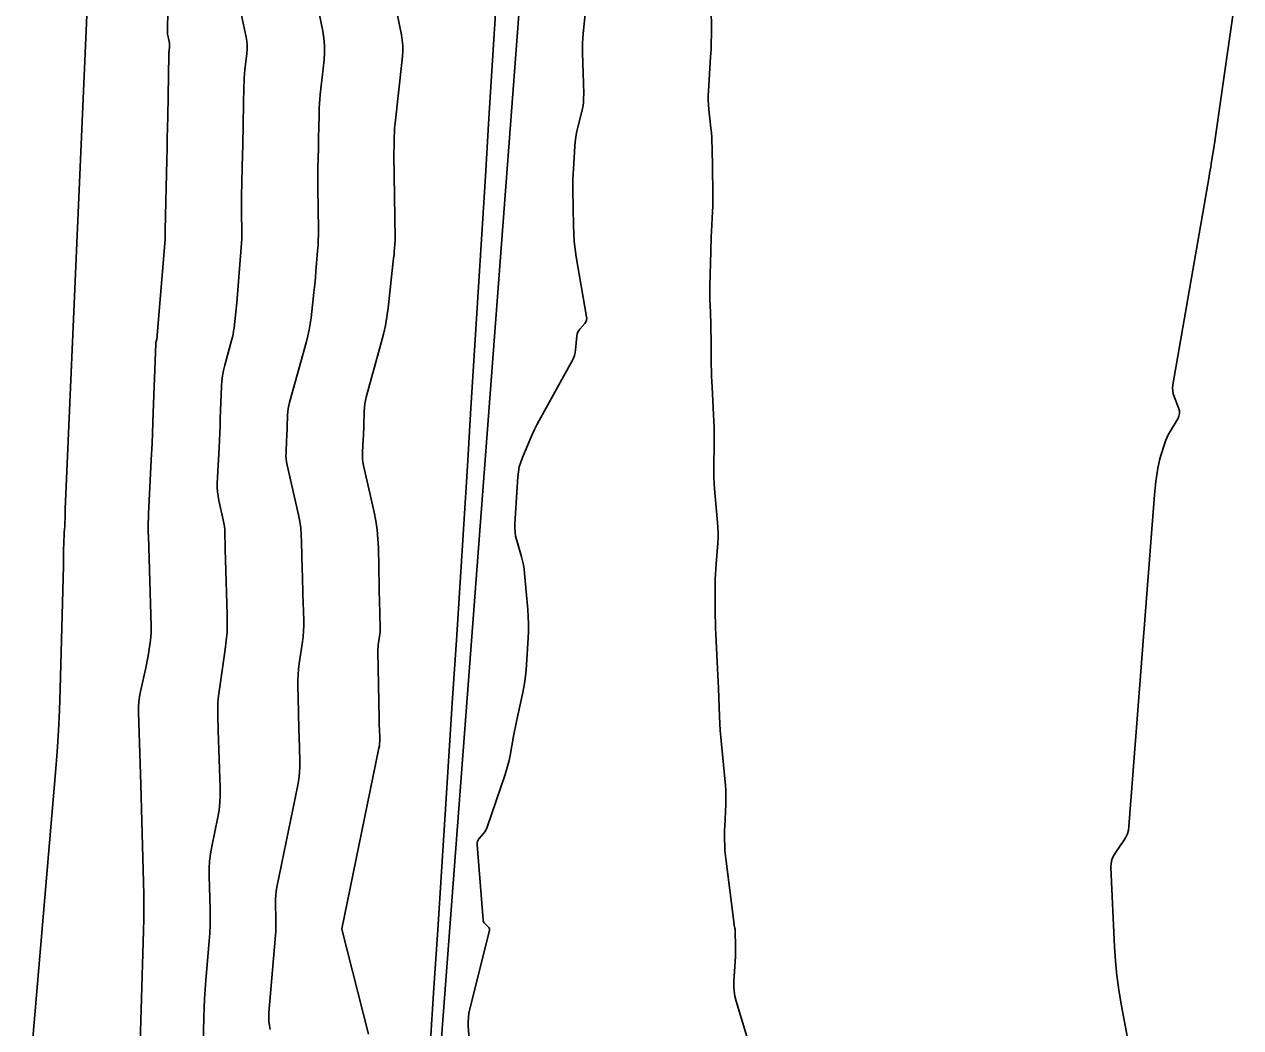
# Model space of a CAD drawing. Extents: x 1768942 to 1774819, y 723037 to 732099.
# Drawn here: x 1770543.4 to 1770605.3, y 730719.9 to 730771 of the extents above; entities that cross this region are included whole.
import ezdxf

# ---------------------------------------------------------------- set-up
doc = ezdxf.new("R2010")
doc.units = 0
doc.layers.add('R_Contours', color=7, linetype='Continuous')
doc.layers.add('R_Horz Alg', color=7, linetype='Continuous')

msp = doc.modelspace()

# ---------------------------------------------------------------- linework, layer by layer
at = {"layer": 'R_Contours'}
for points in [[(1770547.165, 730784.62), (1770545.496, 730746.296), (1770545.494, 730746.251), (1770545.492, 730746.207), (1770545.491, 730746.163), (1770545.49, 730746.118), (1770545.482, 730745.852), (1770545.475, 730745.611), (1770545.473, 730745.57), (1770545.471, 730745.53), (1770545.469, 730745.49), (1770545.466, 730745.45), (1770545.449, 730745.246), (1770545.447, 730745.215), (1770545.445, 730745.185), (1770545.443, 730745.154), (1770545.441, 730745.123), (1770545.435, 730744.993), (1770545.434, 730744.966), (1770545.433, 730744.939), (1770545.431, 730744.912), (1770545.43, 730744.886), (1770545.423, 730744.778), (1770545.422, 730744.751), (1770545.421, 730744.724), (1770545.421, 730744.698), (1770545.422, 730744.671), (1770545.428, 730744.507), (1770545.428, 730744.49), (1770545.427, 730744.473), (1770545.425, 730744.455), (1770545.422, 730744.438), (1770545.406, 730744.37), (1770545.403, 730744.353), (1770545.401, 730744.336), (1770545.4, 730744.318), (1770545.4, 730744.301), (1770545.406, 730744.1), (1770545.41, 730743.939), (1770545.411, 730743.912), (1770545.411, 730743.885), (1770545.411, 730743.859), (1770545.41, 730743.832), (1770545.403, 730743.604), (1770545.402, 730743.557), (1770545.4, 730743.511), (1770545.399, 730743.464), (1770545.398, 730743.417), (1770545.23, 730737.136), (1770545.194, 730736.074), (1770545.142, 730735.013), (1770545.075, 730733.953), (1770544.992, 730732.894), (1770543.411, 730714.394)], [(1770555.931, 730719.805), (1770555.886, 730720.016), (1770555.86, 730720.229), (1770555.851, 730720.443), (1770555.86, 730720.659), (1770556.19, 730724.621), (1770556.204, 730724.824), (1770556.213, 730725.027), (1770556.216, 730725.23), (1770556.213, 730725.433), (1770556.192, 730726.247), (1770556.192, 730726.45), (1770556.204, 730726.652), (1770556.228, 730726.853), (1770556.263, 730727.053), (1770557.335, 730732.258), (1770557.388, 730732.564), (1770557.423, 730732.872), (1770557.44, 730733.181), (1770557.438, 730733.491), (1770557.393, 730734.737), (1770557.383, 730735.048), (1770557.374, 730735.36), (1770557.366, 730735.671), (1770557.36, 730735.983), (1770557.336, 730737.329), (1770557.337, 730737.608), (1770557.349, 730737.886), (1770557.373, 730738.164), (1770557.407, 730738.441), (1770557.568, 730739.546), (1770557.602, 730739.823), (1770557.624, 730740.1), (1770557.634, 730740.379), (1770557.631, 730740.657), (1770557.588, 730741.97), (1770557.579, 730742.282), (1770557.57, 730742.594), (1770557.562, 730742.906), (1770557.555, 730743.218), (1770557.524, 730744.656), (1770557.508, 730744.998), (1770557.475, 730745.339), (1770557.425, 730745.677), (1770557.358, 730746.014), (1770556.785, 730748.55), (1770556.755, 730748.708), (1770556.735, 730748.867), (1770556.727, 730749.026), (1770556.729, 730749.187), (1770556.761, 730749.836), (1770556.769, 730749.995), (1770556.776, 730750.154), (1770556.782, 730750.313), (1770556.788, 730750.472), (1770556.811, 730751.108), (1770556.822, 730751.266), (1770556.841, 730751.423), (1770556.87, 730751.579), (1770556.908, 730751.733), (1770557.769, 730754.838), (1770557.846, 730755.134), (1770557.91, 730755.434), (1770557.962, 730755.735), (1770558.003, 730756.039), (1770558.15, 730757.34), (1770558.178, 730757.605), (1770558.205, 730757.87), (1770558.23, 730758.135), (1770558.253, 730758.4), (1770558.34, 730759.462), (1770558.359, 730759.728), (1770558.371, 730759.994), (1770558.377, 730760.26), (1770558.377, 730760.526), (1770558.349, 730762.658), (1770558.347, 730762.906), (1770558.347, 730763.154), (1770558.349, 730763.402), (1770558.353, 730763.65), (1770558.376, 730764.682), (1770558.38, 730764.91), (1770558.385, 730765.137), (1770558.39, 730765.365), (1770558.394, 730765.592), (1770558.411, 730766.502), (1770558.418, 730766.73), (1770558.43, 730766.957), (1770558.448, 730767.183), (1770558.47, 730767.41), (1770558.663, 730769.175), (1770558.689, 730769.544), (1770558.687, 730769.911), (1770558.655, 730770.277), (1770558.595, 730770.642), (1770557.902, 730774.031)], [(1770605.316, 730774.185), (1770604.019, 730765.163), (1770603.995, 730765.002), (1770603.971, 730764.841), (1770603.946, 730764.681), (1770603.921, 730764.52), (1770603.818, 730763.878), (1770603.792, 730763.717), (1770603.765, 730763.557), (1770603.738, 730763.397), (1770603.711, 730763.237), (1770601.869, 730752.632), (1770601.853, 730752.48), (1770601.857, 730752.33), (1770601.883, 730752.182), (1770601.93, 730752.036), (1770602.158, 730751.457), (1770602.199, 730751.314), (1770602.204, 730751.173), (1770602.176, 730751.035), (1770602.113, 730750.9), (1770601.73, 730750.259), (1770601.649, 730750.115), (1770601.577, 730749.967), (1770601.513, 730749.815), (1770601.457, 730749.659), (1770601.252, 730749.028), (1770601.204, 730748.87), (1770601.163, 730748.71), (1770601.129, 730748.548), (1770601.103, 730748.385), (1770601.006, 730747.706), (1770600.983, 730747.538), (1770600.963, 730747.37), (1770600.946, 730747.202), (1770600.932, 730747.033), (1770599.632, 730730.147), (1770599.604, 730729.955), (1770599.553, 730729.771), (1770599.476, 730729.597), (1770599.375, 730729.431), (1770598.923, 730728.784), (1770598.826, 730728.618), (1770598.758, 730728.443), (1770598.721, 730728.259), (1770598.715, 730728.067), (1770598.899, 730724.028), (1770598.946, 730723.291), (1770599.018, 730722.556), (1770599.116, 730721.825), (1770599.24, 730721.097), (1770600.746, 730713.08)], [(1770549.283, 730718.549), (1770549.472, 730724.829), (1770549.487, 730725.45), (1770549.492, 730726.071), (1770549.488, 730726.692), (1770549.475, 730727.313), (1770549.404, 730729.797), (1770549.386, 730730.418), (1770549.368, 730731.039), (1770549.35, 730731.66), (1770549.332, 730732.281), (1770549.225, 730735.973), (1770549.226, 730736.238), (1770549.243, 730736.501), (1770549.277, 730736.763), (1770549.327, 730737.022), (1770549.599, 730738.228), (1770549.636, 730738.403), (1770549.671, 730738.578), (1770549.701, 730738.754), (1770549.729, 730738.931), (1770549.832, 730739.638), (1770549.854, 730739.815), (1770549.868, 730739.992), (1770549.874, 730740.17), (1770549.872, 730740.349), (1770549.724, 730744.932), (1770549.722, 730744.989), (1770549.72, 730745.047), (1770549.718, 730745.105), (1770549.716, 730745.163), (1770549.707, 730745.394), (1770549.705, 730745.452), (1770549.705, 730745.509), (1770549.707, 730745.566), (1770549.709, 730745.624), (1770549.723, 730745.852), (1770549.726, 730745.91), (1770549.73, 730745.967), (1770549.733, 730746.024), (1770549.736, 730746.081), (1770549.885, 730749.122), (1770549.91, 730749.647), (1770549.933, 730750.173), (1770549.955, 730750.699), (1770549.975, 730751.225), (1770550.1, 730754.727), (1770550.102, 730754.754), (1770550.106, 730754.781), (1770550.11, 730754.807), (1770550.117, 730754.833), (1770550.152, 730754.959), (1770550.156, 730754.974), (1770550.159, 730754.99), (1770550.162, 730755.006), (1770550.164, 730755.021), (1770550.171, 730755.085), (1770550.173, 730755.101), (1770550.174, 730755.117), (1770550.176, 730755.133), (1770550.177, 730755.149), (1770550.58, 730760.048), (1770550.583, 730760.086), (1770550.584, 730760.125), (1770550.585, 730760.163), (1770550.585, 730760.202), (1770550.583, 730760.356), (1770550.583, 730760.394), (1770550.583, 730760.433), (1770550.583, 730760.472), (1770550.584, 730760.51), (1770550.662, 730764.097), (1770550.674, 730764.643), (1770550.685, 730765.188), (1770550.696, 730765.734), (1770550.706, 730766.28), (1770550.767, 730769.458), (1770550.769, 730769.506), (1770550.771, 730769.554), (1770550.775, 730769.601), (1770550.779, 730769.649), (1770550.8, 730769.839), (1770550.803, 730769.886), (1770550.803, 730769.933), (1770550.799, 730769.98), (1770550.791, 730770.027), (1770550.725, 730770.351), (1770550.713, 730770.421), (1770550.704, 730770.491), (1770550.699, 730770.562), (1770550.699, 730770.633), (1770550.746, 730773.906)], [(1770580.453, 730718.562), (1770579.641, 730721.26), (1770579.578, 730721.507), (1770579.538, 730721.757), (1770579.519, 730722.01), (1770579.523, 730722.264), (1770579.598, 730723.533), (1770579.605, 730723.668), (1770579.609, 730723.802), (1770579.61, 730723.937), (1770579.608, 730724.072), (1770579.592, 730724.795), (1770579.591, 730724.838), (1770579.587, 730724.88), (1770579.582, 730724.922), (1770579.575, 730724.963), (1770579.544, 730725.13), (1770579.536, 730725.172), (1770579.529, 730725.214), (1770579.523, 730725.256), (1770579.517, 730725.298), (1770579.107, 730728.52), (1770579.092, 730728.654), (1770579.08, 730728.788), (1770579.071, 730728.922), (1770579.066, 730729.056), (1770579.052, 730729.594), (1770579.05, 730729.729), (1770579.05, 730729.863), (1770579.053, 730729.998), (1770579.058, 730730.132), (1770579.112, 730731.287), (1770579.119, 730731.525), (1770579.117, 730731.762), (1770579.108, 730731.999), (1770579.089, 730732.235), (1770578.889, 730734.337), (1770578.858, 730734.688), (1770578.832, 730735.04), (1770578.811, 730735.392), (1770578.795, 730735.744), (1770578.741, 730737.185), (1770578.728, 730737.522), (1770578.713, 730737.859), (1770578.698, 730738.195), (1770578.681, 730738.532), (1770578.609, 730739.94), (1770578.595, 730740.246), (1770578.585, 730740.552), (1770578.579, 730740.858), (1770578.577, 730741.164), (1770578.575, 730742.475), (1770578.577, 730742.738), (1770578.585, 730743.001), (1770578.598, 730743.264), (1770578.616, 730743.527), (1770578.7, 730744.577), (1770578.716, 730744.84), (1770578.72, 730745.102), (1770578.713, 730745.364), (1770578.694, 730745.627), (1770578.538, 730747.334), (1770578.516, 730747.619), (1770578.502, 730747.904), (1770578.497, 730748.19), (1770578.499, 730748.476), (1770578.525, 730749.62), (1770578.528, 730749.906), (1770578.526, 730750.192), (1770578.519, 730750.478), (1770578.506, 730750.764), (1770578.411, 730752.521), (1770578.397, 730752.801), (1770578.387, 730753.081), (1770578.379, 730753.361), (1770578.375, 730753.641), (1770578.366, 730754.856), (1770578.363, 730755.089), (1770578.358, 730755.321), (1770578.353, 730755.554), (1770578.345, 730755.787), (1770578.312, 730756.718), (1770578.305, 730756.95), (1770578.302, 730757.183), (1770578.303, 730757.416), (1770578.307, 730757.649), (1770578.349, 730759.421), (1770578.356, 730759.676), (1770578.364, 730759.93), (1770578.374, 730760.185), (1770578.386, 730760.439), (1770578.437, 730761.457), (1770578.448, 730761.711), (1770578.454, 730761.965), (1770578.456, 730762.22), (1770578.454, 730762.475), (1770578.414, 730764.757), (1770578.407, 730764.995), (1770578.395, 730765.231), (1770578.377, 730765.468), (1770578.354, 730765.704), (1770578.251, 730766.647), (1770578.23, 730766.883), (1770578.219, 730767.119), (1770578.219, 730767.356), (1770578.229, 730767.592), (1770578.34, 730769.329), (1770578.36, 730769.698), (1770578.372, 730770.066), (1770578.377, 730770.435), (1770578.376, 730770.804), (1770578.348, 730772.653)], [(1770552.484, 730717.532), (1770552.551, 730720.438), (1770552.565, 730720.908), (1770552.587, 730721.378), (1770552.615, 730721.847), (1770552.651, 730722.316), (1770552.817, 730724.315), (1770552.846, 730724.721), (1770552.863, 730725.128), (1770552.869, 730725.534), (1770552.863, 730725.941), (1770552.819, 730727.625), (1770552.819, 730728.003), (1770552.842, 730728.38), (1770552.886, 730728.755), (1770552.951, 730729.127), (1770553.258, 730730.615), (1770553.323, 730730.987), (1770553.366, 730731.362), (1770553.386, 730731.739), (1770553.384, 730732.117), (1770553.278, 730735.04), (1770553.274, 730735.185), (1770553.269, 730735.329), (1770553.266, 730735.474), (1770553.263, 730735.619), (1770553.253, 730736.199), (1770553.253, 730736.344), (1770553.259, 730736.488), (1770553.272, 730736.632), (1770553.29, 730736.776), (1770553.637, 730739.156), (1770553.691, 730739.601), (1770553.727, 730740.048), (1770553.742, 730740.495), (1770553.737, 730740.943), (1770553.647, 730743.716), (1770553.642, 730743.887), (1770553.637, 730744.058), (1770553.633, 730744.23), (1770553.629, 730744.401), (1770553.614, 730745.086), (1770553.607, 730745.257), (1770553.59, 730745.427), (1770553.565, 730745.595), (1770553.532, 730745.763), (1770553.31, 730746.745), (1770553.268, 730746.965), (1770553.241, 730747.187), (1770553.229, 730747.41), (1770553.232, 730747.634), (1770553.321, 730749.429), (1770553.338, 730749.796), (1770553.355, 730750.164), (1770553.37, 730750.531), (1770553.383, 730750.899), (1770553.443, 730752.558), (1770553.461, 730752.829), (1770553.494, 730753.099), (1770553.544, 730753.366), (1770553.609, 730753.63), (1770553.961, 730754.898), (1770554.001, 730755.054), (1770554.034, 730755.212), (1770554.062, 730755.37), (1770554.083, 730755.53), (1770554.156, 730756.172), (1770554.173, 730756.333), (1770554.19, 730756.493), (1770554.205, 730756.654), (1770554.218, 730756.815), (1770554.45, 730759.627), (1770554.465, 730759.843), (1770554.475, 730760.059), (1770554.48, 730760.276), (1770554.479, 730760.493), (1770554.468, 730761.36), (1770554.466, 730761.577), (1770554.466, 730761.794), (1770554.468, 730762.01), (1770554.472, 730762.227), (1770554.519, 730764.389), (1770554.527, 730764.776), (1770554.535, 730765.163), (1770554.543, 730765.549), (1770554.55, 730765.936), (1770554.587, 730767.836), (1770554.593, 730768.046), (1770554.604, 730768.255), (1770554.62, 730768.464), (1770554.64, 730768.673), (1770554.732, 730769.507), (1770554.746, 730769.715), (1770554.745, 730769.922), (1770554.727, 730770.129), (1770554.693, 730770.335), (1770554.402, 730771.758)], [(1770560.93, 730719.569), (1770559.566, 730724.921), (1770559.565, 730724.927), (1770559.565, 730724.931), (1770559.566, 730724.938), (1770561.459, 730734.131), (1770561.481, 730734.255), (1770561.495, 730734.38), (1770561.501, 730734.505), (1770561.501, 730734.631), (1770561.483, 730735.137), (1770561.478, 730735.263), (1770561.475, 730735.39), (1770561.472, 730735.516), (1770561.469, 730735.642), (1770561.409, 730739.068), (1770561.41, 730739.178), (1770561.414, 730739.287), (1770561.423, 730739.395), (1770561.437, 730739.504), (1770561.5, 730739.936), (1770561.513, 730740.045), (1770561.522, 730740.153), (1770561.526, 730740.262), (1770561.525, 730740.371), (1770561.508, 730740.885), (1770561.504, 730741.008), (1770561.501, 730741.13), (1770561.498, 730741.252), (1770561.495, 730741.374), (1770561.432, 730744.334), (1770561.41, 730744.795), (1770561.366, 730745.252), (1770561.299, 730745.707), (1770561.208, 730746.158), (1770560.672, 730748.53), (1770560.641, 730748.696), (1770560.622, 730748.862), (1770560.614, 730749.03), (1770560.619, 730749.198), (1770560.663, 730749.874), (1770560.673, 730750.043), (1770560.681, 730750.212), (1770560.687, 730750.381), (1770560.691, 730750.55), (1770560.706, 730751.299), (1770560.716, 730751.479), (1770560.736, 730751.658), (1770560.768, 730751.835), (1770560.811, 730752.011), (1770561.578, 730754.777), (1770561.691, 730755.215), (1770561.785, 730755.656), (1770561.862, 730756.1), (1770561.922, 730756.548), (1770562.208, 730759.075), (1770562.217, 730759.16), (1770562.226, 730759.246), (1770562.234, 730759.331), (1770562.241, 730759.416), (1770562.269, 730759.757), (1770562.275, 730759.843), (1770562.279, 730759.928), (1770562.281, 730760.014), (1770562.281, 730760.099), (1770562.224, 730764.366), (1770562.224, 730764.44), (1770562.224, 730764.515), (1770562.224, 730764.589), (1770562.226, 730764.664), (1770562.232, 730764.975), (1770562.234, 730765.043), (1770562.235, 730765.111), (1770562.237, 730765.18), (1770562.238, 730765.248), (1770562.243, 730765.522), (1770562.245, 730765.591), (1770562.249, 730765.659), (1770562.254, 730765.727), (1770562.261, 730765.795), (1770562.651, 730769.356), (1770562.67, 730769.629), (1770562.668, 730769.902), (1770562.645, 730770.174), (1770562.6, 730770.444), (1770562.379, 730771.525)], [(1770571.951, 730771.501), (1770571.859, 730770.517), (1770571.839, 730770.27), (1770571.827, 730770.024), (1770571.823, 730769.777), (1770571.825, 730769.53), (1770571.88, 730767.444), (1770571.878, 730767.219), (1770571.862, 730766.995), (1770571.83, 730766.774), (1770571.784, 730766.554), (1770571.567, 730765.677), (1770571.518, 730765.457), (1770571.478, 730765.235), (1770571.449, 730765.012), (1770571.43, 730764.787), (1770571.356, 730763.632), (1770571.341, 730763.365), (1770571.332, 730763.097), (1770571.328, 730762.829), (1770571.33, 730762.561), (1770571.357, 730760.726), (1770571.371, 730760.331), (1770571.4, 730759.938), (1770571.444, 730759.546), (1770571.503, 730759.156), (1770572.028, 730756.098), (1770572.035, 730756.005), (1770572.021, 730755.918), (1770571.988, 730755.837), (1770571.935, 730755.761), (1770571.682, 730755.468), (1770571.625, 730755.392), (1770571.582, 730755.31), (1770571.553, 730755.222), (1770571.536, 730755.129), (1770571.466, 730754.421), (1770571.443, 730754.273), (1770571.407, 730754.129), (1770571.356, 730753.99), (1770571.29, 730753.856), (1770569.618, 730750.823), (1770569.496, 730750.595), (1770569.38, 730750.364), (1770569.27, 730750.13), (1770569.166, 730749.893), (1770568.762, 730748.939), (1770568.672, 730748.698), (1770568.602, 730748.452), (1770568.554, 730748.201), (1770568.527, 730747.945), (1770568.374, 730745.563), (1770568.37, 730745.347), (1770568.384, 730745.134), (1770568.417, 730744.923), (1770568.469, 730744.714), (1770568.713, 730743.882), (1770568.769, 730743.673), (1770568.814, 730743.462), (1770568.849, 730743.249), (1770568.873, 730743.034), (1770569.034, 730741.189), (1770569.059, 730740.824), (1770569.07, 730740.459), (1770569.067, 730740.093), (1770569.05, 730739.728), (1770568.944, 730738.118), (1770568.919, 730737.826), (1770568.884, 730737.536), (1770568.837, 730737.248), (1770568.781, 730736.961), (1770568.514, 730735.736), (1770568.461, 730735.49), (1770568.411, 730735.243), (1770568.362, 730734.997), (1770568.315, 730734.749), (1770568.132, 730733.759), (1770568.082, 730733.513), (1770568.023, 730733.269), (1770567.956, 730733.027), (1770567.879, 730732.788), (1770566.974, 730730.117), (1770566.941, 730730.034), (1770566.901, 730729.955), (1770566.854, 730729.88), (1770566.799, 730729.81), (1770566.566, 730729.536), (1770566.516, 730729.465), (1770566.482, 730729.389), (1770566.465, 730729.307), (1770566.463, 730729.22), (1770566.759, 730725.398), (1770566.768, 730725.343), (1770566.787, 730725.292), (1770566.815, 730725.246), (1770566.853, 730725.204), (1770567.022, 730725.047), (1770567.057, 730725.006), (1770567.078, 730724.96), (1770567.086, 730724.91), (1770567.079, 730724.856), (1770566.083, 730720.871), (1770566.038, 730720.651), (1770566.01, 730720.429), (1770566, 730720.207), (1770566.007, 730719.982), (1770566.091, 730718.859)]]:
    msp.add_lwpolyline(points, dxfattribs=at)
at = {"layer": 'R_Horz Alg'}
msp.add_line((1770556.177, 730606.87), (1770584.608, 730984.478), dxfattribs=at)
msp.add_arc((1759129.36, 731467.219), 11459.16, 355.6942048, 359.4795914, dxfattribs=at)

doc.saveas('drawing.dxf')
